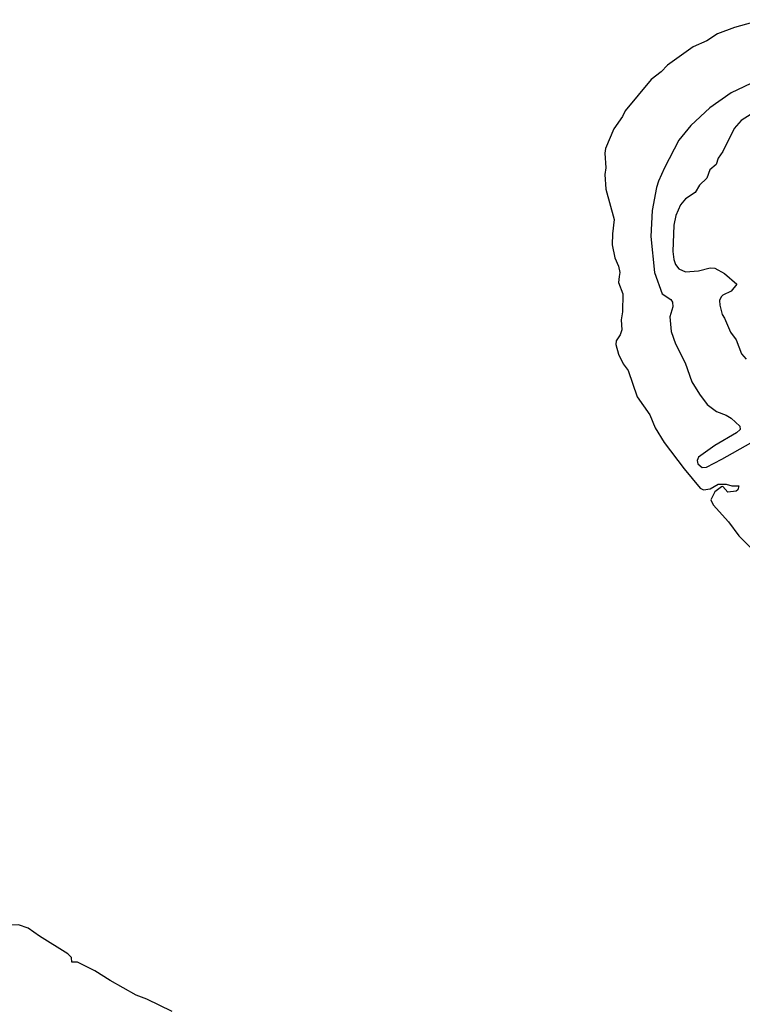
# Model space of a CAD drawing. Extents: x 1603745 to 1745082, y 385868 to 533966.
# Tile 624 of 646: x 1647662 to 1652083, y 510948 to 516972. Entities that reach past the tile are written whole.
import ezdxf

# ---------------------------------------------------------------- set-up
doc = ezdxf.new("R2010")
doc.units = 0

msp = doc.modelspace()

# ---------------------------------------------------------------- linework, layer by layer
at = {"layer": '0CON20XD'}
for points in [[(1652205, 516972.3), (1652035, 516925.5), (1651932.1, 516885), (1651866.3, 516843.7), (1651783.1, 516806.9), (1651626.1, 516695), (1651586.1, 516653.9), (1651525, 516606.4), (1651366.8, 516415), (1651350.7, 516379.3), (1651297, 516305), (1651245.5, 516185), (1651242.2, 516155), (1651249.1, 516065), (1651242.7, 516025), (1651248.9, 515935), (1651299.7, 515749.7), (1651288.3, 515661.7), (1651287.6, 515595), (1651303, 515515), (1651325.2, 515465), (1651333.4, 515425), (1651329.5, 515400.5), (1651325.5, 515365), (1651351.5, 515295), (1651350, 515185), (1651341.8, 515135), (1651345.3, 515075), (1651335.9, 515045), (1651312.3, 515007.7), (1651309.8, 514985), (1651326.6, 514925), (1651355, 514867.5), (1651385.9, 514825.9), (1651440.8, 514665), (1651518.1, 514555), (1651549.7, 514475), (1651605, 514386.4), (1651726.5, 514225), (1651825, 514106), (1651845, 514096.7), (1651887.2, 514102.8), (1651935, 514131.4), (1651985, 514130.4), (1652019.2, 514120.8), (1652061.2, 514121.2), (1652055.7, 514095), (1652045, 514087.8), (1651995, 514081.2), (1651965, 514115.7), (1651955, 514114.2), (1651915, 514083.7), (1651891.4, 514035), (1651904.4, 514005), (1651999.3, 513899.3), (1652061, 513815), (1652249.5, 513629.5)], [(1652175, 516600.9), (1652016, 516524), (1651885, 516433.5), (1651768.8, 516325), (1651694.4, 516235.6), (1651607.8, 516065), (1651569.8, 515985), (1651557.3, 515945), (1651532.2, 515805), (1651523.2, 515645), (1651546.5, 515425), (1651593.3, 515295), (1651645, 515260), (1651656.2, 515245), (1651657.2, 515215), (1651640.3, 515155), (1651648.4, 515065), (1651675, 514990), (1651733.4, 514873.4), (1651775, 514757.1), (1651821.2, 514681.2), (1651868.3, 514618.3), (1651925.4, 514575.4), (1651985, 514553.5), (1652015, 514534.5), (1652068.1, 514485), (1652070, 514465), (1652047.7, 514445), (1651915, 514367.3), (1651816.2, 514295), (1651807.6, 514275), (1651811.9, 514255), (1651837.2, 514232.8), (1651865, 514234.9), (1651957.5, 514282.5), (1652136.2, 514383.8)], [(1652137.5, 516395), (1652076.7, 516355), (1652032.4, 516307.6), (1651964, 516165), (1651936, 516125), (1651922.7, 516087.3), (1651885, 516053.3), (1651866.8, 516003.2), (1651820.9, 515959.1), (1651793.8, 515915), (1651735, 515876.7), (1651705, 515840), (1651675.8, 515775), (1651664.3, 515715), (1651658.6, 515555), (1651664.3, 515505), (1651674.3, 515475), (1651695, 515447.5), (1651735, 515430), (1651815, 515436), (1651885.9, 515454.1), (1651915, 515451.2), (1651975, 515420), (1652050, 515355), (1652015, 515310.8), (1651965, 515287.5), (1651953.6, 515276.4), (1651943.5, 515255), (1651944.7, 515224.7), (1651959.2, 515169.2), (1651975, 515146), (1652011.2, 515061.2), (1652045, 515013.8), (1652078.6, 514928.6), (1652107.1, 514895)], [(1648595, 510903.3), (1648439.8, 510979.8), (1648375, 511003.2), (1648215, 511093.8), (1648122, 511152), (1648016, 511205), (1647980.8, 511205), (1647979.6, 511235), (1647957.8, 511257.8), (1647782.9, 511365), (1647715, 511414.1), (1647655.1, 511435.1), (1647605, 511433.1), (1647527.5, 511365), (1647471.8, 511288.2), (1647432.7, 511215), (1647418.7, 511151.3), (1647393.4, 511106.6), (1647344.8, 510925)]]:
    msp.add_lwpolyline(points, dxfattribs=at)

doc.saveas('drawing.dxf')
